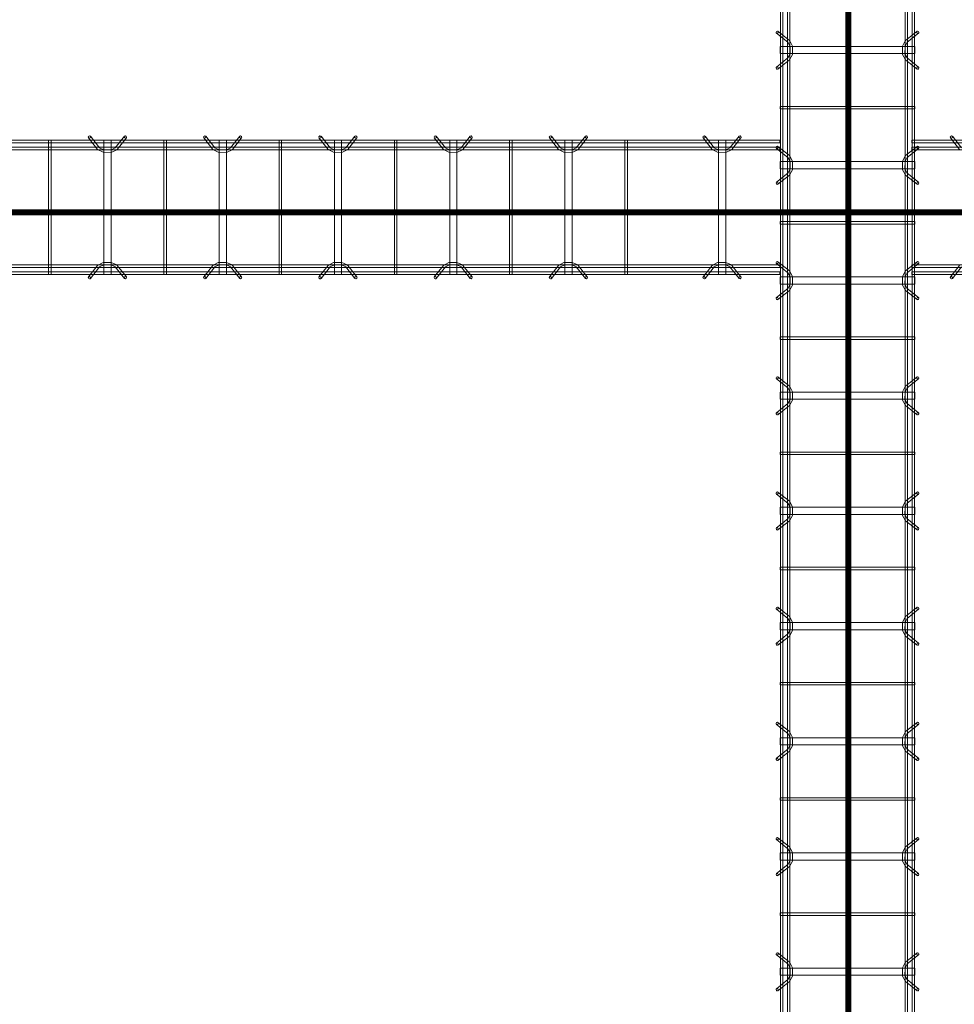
# Model space of a CAD drawing. Header units: inches. Extents: x -4136 to 1945, y -6639 to 12387.
# Tile 304 of 656: x -3404 to -3307, y 10084 to 10187. Entities that reach past the tile are written whole.
import ezdxf

# ---------------------------------------------------------------- set-up
doc = ezdxf.new("R2010")
doc.units = ezdxf.units.IN
doc.header["$MEASUREMENT"] = 0
doc.linetypes.add('Línea de rejilla', pattern=[0.875, 0.5, -0.125, 0.125, -0.125])
for name, color, linetype, lineweight in [('A-GENM', 7, 'Continuous', 9), ('S-BEAM', 7, 'Continuous', 9), ('S-GRID', 7, 'Continuous', 9)]:
    doc.layers.add(name, color=color, linetype=linetype, lineweight=lineweight)

# ---------------------------------------------------------------- blocks, each defined once
blk = doc.blocks.new('Dowel bar assembly - Dowel bar assembly-671876-SLAB ON GROUND JOINTS')
at = {"layer": 'S-BEAM', "color": 253, "true_color": 0xaaaaaa}
for p, q in [((184.02, 2.23), (184.97, 1.03)), ((185.18, 1.19), (184.23, 2.39)), ((187.76, 2.39), (186.81, 1.19)), ((187.01, 1.03), (187.96, 2.23)), ((196.02, 2.23), (196.97, 1.03)), ((197.18, 1.19), (196.23, 2.39)), ((199.76, 2.39), (198.81, 1.19)), ((199.01, 1.03), (199.96, 2.23)), ((208.02, 2.23), (208.97, 1.03)), ((209.18, 1.19), (208.23, 2.39)), ((211.76, 2.39), (210.81, 1.19)), ((211.01, 1.03), (211.96, 2.23)), ((220.02, 2.23), (220.97, 1.03)), ((221.18, 1.19), (220.23, 2.39)), ((223.76, 2.39), (222.81, 1.19)), ((223.01, 1.03), (223.96, 2.23)), ((232.02, 2.23), (232.97, 1.03)), ((233.18, 1.19), (232.23, 2.39)), ((235.76, 2.39), (234.81, 1.19)), ((235.01, 1.03), (235.96, 2.23)), ((244.02, 2.23), (244.97, 1.03)), ((245.18, 1.19), (244.23, 2.39)), ((247.76, 2.39), (246.81, 1.19)), ((247.01, 1.03), (247.96, 2.23)), ((256.02, 2.23), (256.97, 1.03)), ((257.18, 1.19), (256.23, 2.39)), ((259.76, 2.39), (258.81, 1.19)), ((259.01, 1.03), (259.96, 2.23)), ((268.02, 2.23), (268.97, 1.03)), ((269.18, 1.19), (268.23, 2.39)), ((271.76, 2.39), (270.81, 1.19)), ((271.01, 1.03), (271.96, 2.23)), ((280.02, 2.23), (280.97, 1.03)), ((281.18, 1.19), (280.23, 2.39)), ((283.76, 2.39), (282.81, 1.19)), ((283.01, 1.03), (283.96, 2.23)), ((1628, 1.98), (0, 1.98)), ((0, 1.72), (1628, 1.72)), ((1628, 1.25), (0, 1.25)), ((185.63, 1.99), (185.63, -12.01)), ((186.38, 1.99), (185.63, 1.99)), ((185.63, 1.99), (186.38, 1.99)), ((186.38, -12.01), (186.38, 1.99)), ((191.87, 1.99), (191.87, -12.01)), ((192.13, 1.99), (191.87, 1.99)), ((191.87, 1.99), (192.13, 1.99)), ((192.13, -12.01), (192.13, 1.99)), ((197.63, 1.99), (197.63, -12.01)), ((198.38, 1.99), (197.63, 1.99)), ((197.63, 1.99), (198.38, 1.99)), ((198.38, -12.01), (198.38, 1.99)), ((203.87, 1.99), (203.87, -12.01)), ((204.13, 1.99), (203.87, 1.99)), ((203.87, 1.99), (204.13, 1.99)), ((204.13, -12.01), (204.13, 1.99)), ((209.63, 1.99), (209.63, -12.01)), ((210.38, 1.99), (209.63, 1.99)), ((209.63, 1.99), (210.38, 1.99)), ((210.38, -12.01), (210.38, 1.99)), ((215.87, 1.99), (215.87, -12.01)), ((216.13, 1.99), (215.87, 1.99)), ((215.87, 1.99), (216.13, 1.99)), ((216.13, -12.01), (216.13, 1.99)), ((221.63, 1.99), (221.63, -12.01)), ((222.38, 1.99), (221.63, 1.99)), ((221.63, 1.99), (222.38, 1.99)), ((222.38, -12.01), (222.38, 1.99)), ((227.87, 1.99), (227.87, -12.01)), ((228.13, 1.99), (227.87, 1.99)), ((227.87, 1.99), (228.13, 1.99)), ((228.13, -12.01), (228.13, 1.99)), ((233.63, 1.99), (233.63, -12.01)), ((234.38, 1.99), (233.63, 1.99)), ((233.63, 1.99), (234.38, 1.99)), ((234.38, -12.01), (234.38, 1.99)), ((239.87, 1.99), (239.87, -12.01)), ((240.13, 1.99), (239.87, 1.99)), ((239.87, 1.99), (240.13, 1.99)), ((240.13, -12.01), (240.13, 1.99)), ((245.63, 1.99), (245.63, -12.01)), ((246.38, 1.99), (245.63, 1.99)), ((245.63, 1.99), (246.38, 1.99)), ((246.38, -12.01), (246.38, 1.99)), ((251.87, 1.99), (251.87, -12.01)), ((252.13, 1.99), (251.87, 1.99)), ((251.87, 1.99), (252.13, 1.99)), ((252.13, -12.01), (252.13, 1.99)), ((257.63, 1.99), (257.63, -12.01)), ((258.38, 1.99), (257.63, 1.99)), ((257.63, 1.99), (258.38, 1.99)), ((258.38, -12.01), (258.38, 1.99)), ((263.87, 1.99), (263.87, -12.01)), ((264.13, 1.99), (263.87, 1.99)), ((263.87, 1.99), (264.13, 1.99)), ((264.13, -12.01), (264.13, 1.99)), ((269.63, 1.99), (269.63, -12.01)), ((270.38, 1.99), (269.63, 1.99)), ((269.63, 1.99), (270.38, 1.99)), ((270.38, -12.01), (270.38, 1.99)), ((275.87, 1.99), (275.87, -12.01)), ((276.13, 1.99), (275.87, 1.99)), ((275.87, 1.99), (276.13, 1.99)), ((276.13, -12.01), (276.13, 1.99)), ((281.63, 1.99), (281.63, -12.01)), ((282.38, 1.99), (281.63, 1.99)), ((281.63, 1.99), (282.38, 1.99)), ((282.38, -12.01), (282.38, 1.99)), ((0, 0.99), (1628, 0.99)), ((1628, -11.01), (0, -11.01)), ((0, -11.27), (1628, -11.27)), ((184.97, -11.05), (184.02, -12.25)), ((184.23, -12.41), (185.18, -11.21)), ((186.81, -11.21), (187.76, -12.41)), ((187.96, -12.25), (187.01, -11.05)), ((196.97, -11.05), (196.02, -12.25)), ((196.23, -12.41), (197.18, -11.21)), ((198.81, -11.21), (199.76, -12.41)), ((199.96, -12.25), (199.01, -11.05)), ((208.97, -11.05), (208.02, -12.25)), ((208.23, -12.41), (209.18, -11.21)), ((210.81, -11.21), (211.76, -12.41)), ((211.96, -12.25), (211.01, -11.05)), ((220.97, -11.05), (220.02, -12.25)), ((220.23, -12.41), (221.18, -11.21)), ((222.81, -11.21), (223.76, -12.41)), ((223.96, -12.25), (223.01, -11.05)), ((232.97, -11.05), (232.02, -12.25)), ((232.23, -12.41), (233.18, -11.21)), ((234.81, -11.21), (235.76, -12.41)), ((235.96, -12.25), (235.01, -11.05)), ((244.97, -11.05), (244.02, -12.25)), ((244.23, -12.41), (245.18, -11.21)), ((246.81, -11.21), (247.76, -12.41)), ((247.96, -12.25), (247.01, -11.05)), ((256.97, -11.05), (256.02, -12.25)), ((256.23, -12.41), (257.18, -11.21)), ((258.81, -11.21), (259.76, -12.41)), ((259.96, -12.25), (259.01, -11.05)), ((268.97, -11.05), (268.02, -12.25)), ((268.23, -12.41), (269.18, -11.21)), ((270.81, -11.21), (271.76, -12.41)), ((271.96, -12.25), (271.01, -11.05)), ((280.97, -11.05), (280.02, -12.25)), ((280.23, -12.41), (281.18, -11.21)), ((282.81, -11.21), (283.76, -12.41)), ((283.96, -12.25), (283.01, -11.05)), ((1628, -11.74), (0, -11.74)), ((0, -12), (1628, -12)), ((186.38, -12.01), (185.63, -12.01)), ((185.63, -12.01), (186.38, -12.01)), ((192.13, -12.01), (191.87, -12.01)), ((191.87, -12.01), (192.13, -12.01)), ((198.38, -12.01), (197.63, -12.01)), ((197.63, -12.01), (198.38, -12.01)), ((204.13, -12.01), (203.87, -12.01)), ((203.87, -12.01), (204.13, -12.01)), ((210.38, -12.01), (209.63, -12.01)), ((209.63, -12.01), (210.38, -12.01)), ((216.13, -12.01), (215.87, -12.01)), ((215.87, -12.01), (216.13, -12.01)), ((222.38, -12.01), (221.63, -12.01)), ((221.63, -12.01), (222.38, -12.01)), ((228.13, -12.01), (227.87, -12.01)), ((227.87, -12.01), (228.13, -12.01)), ((234.38, -12.01), (233.63, -12.01)), ((233.63, -12.01), (234.38, -12.01)), ((240.13, -12.01), (239.87, -12.01)), ((239.87, -12.01), (240.13, -12.01)), ((246.38, -12.01), (245.63, -12.01)), ((245.63, -12.01), (246.38, -12.01)), ((252.13, -12.01), (251.87, -12.01)), ((251.87, -12.01), (252.13, -12.01)), ((258.38, -12.01), (257.63, -12.01)), ((257.63, -12.01), (258.38, -12.01)), ((264.13, -12.01), (263.87, -12.01)), ((263.87, -12.01), (264.13, -12.01)), ((270.38, -12.01), (269.63, -12.01)), ((269.63, -12.01), (270.38, -12.01)), ((276.13, -12.01), (275.87, -12.01)), ((275.87, -12.01), (276.13, -12.01)), ((282.38, -12.01), (281.63, -12.01)), ((281.63, -12.01), (282.38, -12.01))]:
    blk.add_line(p, q, dxfattribs=at)
at = {"layer": 'S-BEAM', "color": 253, "true_color": 0xaaaaaa, "flags": 128}
for points in [[(184.97, 1.03), (185.53, 0.73), (186.39, 0.72), (186.97, 0.99), (187.01, 1.03)], [(185.18, 1.19), (185.62, 0.97), (186.38, 0.98), (186.81, 1.19)], [(196.97, 1.03), (197.53, 0.73), (198.39, 0.72), (198.97, 0.99), (199.01, 1.03)], [(197.18, 1.19), (197.62, 0.97), (198.38, 0.98), (198.81, 1.19)], [(208.97, 1.03), (209.53, 0.73), (210.39, 0.72), (210.97, 0.99), (211.01, 1.03)], [(209.18, 1.19), (209.62, 0.97), (210.38, 0.98), (210.81, 1.19)], [(220.97, 1.03), (221.53, 0.73), (222.39, 0.72), (222.97, 0.99), (223.01, 1.03)], [(221.18, 1.19), (221.62, 0.97), (222.38, 0.98), (222.81, 1.19)], [(232.97, 1.03), (233.53, 0.73), (234.39, 0.72), (234.97, 0.99), (235.01, 1.03)], [(233.18, 1.19), (233.62, 0.97), (234.38, 0.98), (234.81, 1.19)], [(244.97, 1.03), (245.53, 0.73), (246.39, 0.72), (246.97, 0.99), (247.01, 1.03)], [(245.18, 1.19), (245.62, 0.97), (246.38, 0.98), (246.81, 1.19)], [(256.97, 1.03), (257.53, 0.73), (258.39, 0.72), (258.97, 0.99), (259.01, 1.03)], [(257.18, 1.19), (257.62, 0.97), (258.38, 0.98), (258.81, 1.19)], [(268.97, 1.03), (269.53, 0.73), (270.39, 0.72), (270.97, 0.99), (271.01, 1.03)], [(269.18, 1.19), (269.62, 0.97), (270.38, 0.98), (270.81, 1.19)], [(280.97, 1.03), (281.53, 0.73), (282.39, 0.72), (282.97, 0.99), (283.01, 1.03)], [(281.18, 1.19), (281.62, 0.97), (282.38, 0.98), (282.81, 1.19)], [(184.97, -11.05), (185.53, -10.75), (186.39, -10.74), (186.97, -11.01), (187.01, -11.05)], [(185.18, -11.21), (185.62, -10.99), (186.38, -11), (186.81, -11.21)], [(196.97, -11.05), (197.53, -10.75), (198.39, -10.74), (198.97, -11.01), (199.01, -11.05)], [(197.18, -11.21), (197.62, -10.99), (198.38, -11), (198.81, -11.21)], [(208.97, -11.05), (209.53, -10.75), (210.39, -10.74), (210.97, -11.01), (211.01, -11.05)], [(209.18, -11.21), (209.62, -10.99), (210.38, -11), (210.81, -11.21)], [(220.97, -11.05), (221.53, -10.75), (222.39, -10.74), (222.97, -11.01), (223.01, -11.05)], [(221.18, -11.21), (221.62, -10.99), (222.38, -11), (222.81, -11.21)], [(232.97, -11.05), (233.53, -10.75), (234.39, -10.74), (234.97, -11.01), (235.01, -11.05)], [(233.18, -11.21), (233.62, -10.99), (234.38, -11), (234.81, -11.21)], [(244.97, -11.05), (245.53, -10.75), (246.39, -10.74), (246.97, -11.01), (247.01, -11.05)], [(245.18, -11.21), (245.62, -10.99), (246.38, -11), (246.81, -11.21)], [(256.97, -11.05), (257.53, -10.75), (258.39, -10.74), (258.97, -11.01), (259.01, -11.05)], [(257.18, -11.21), (257.62, -10.99), (258.38, -11), (258.81, -11.21)], [(268.97, -11.05), (269.53, -10.75), (270.39, -10.74), (270.97, -11.01), (271.01, -11.05)], [(269.18, -11.21), (269.62, -10.99), (270.38, -11), (270.81, -11.21)], [(280.97, -11.05), (281.53, -10.75), (282.39, -10.74), (282.97, -11.01), (283.01, -11.05)], [(281.18, -11.21), (281.62, -10.99), (282.38, -11), (282.81, -11.21)]]:
    blk.add_lwpolyline(points, dxfattribs=at)
at = {"layer": 'S-BEAM', "color": 253, "true_color": 0xaaaaaa}
for centre, major_axis, start_param, end_param in [((184.12, 2.31), (0.101, 0.08), 5.709265, 8.850858), ((184.12, 2.31), (0.101, 0.08), 2.567673, 5.709265), ((187.86, 2.31), (-0.101, 0.08), 3.715513, 6.857105), ((187.86, 2.31), (-0.101, 0.08), 0.57392, 3.715513), ((196.12, 2.31), (0.101, 0.08), 5.709265, 8.850858), ((196.12, 2.31), (0.101, 0.08), 2.567673, 5.709265), ((199.86, 2.31), (-0.101, 0.08), 3.715513, 6.857105), ((199.86, 2.31), (-0.101, 0.08), 0.57392, 3.715513), ((208.12, 2.31), (0.101, 0.08), 5.709265, 8.850858), ((208.12, 2.31), (0.101, 0.08), 2.567673, 5.709265), ((211.86, 2.31), (-0.101, 0.08), 3.715513, 6.857105), ((211.86, 2.31), (-0.101, 0.08), 0.57392, 3.715513), ((220.12, 2.31), (0.101, 0.08), 5.709265, 8.850858), ((220.12, 2.31), (0.101, 0.08), 2.567673, 5.709265), ((223.86, 2.31), (-0.101, 0.08), 3.715513, 6.857105), ((223.86, 2.31), (-0.101, 0.08), 0.57392, 3.715513), ((232.12, 2.31), (0.101, 0.08), 5.709265, 8.850858), ((232.12, 2.31), (0.101, 0.08), 2.567673, 5.709265), ((235.86, 2.31), (-0.101, 0.08), 3.715513, 6.857105), ((235.86, 2.31), (-0.101, 0.08), 0.57392, 3.715513), ((244.12, 2.31), (0.101, 0.08), 5.709265, 8.850858), ((244.12, 2.31), (0.101, 0.08), 2.567673, 5.709265), ((247.86, 2.31), (-0.101, 0.08), 3.715513, 6.857105), ((247.86, 2.31), (-0.101, 0.08), 0.57392, 3.715513), ((256.12, 2.31), (0.101, 0.08), 5.709265, 8.850858), ((256.12, 2.31), (0.101, 0.08), 2.567673, 5.709265), ((259.86, 2.31), (-0.101, 0.08), 3.715513, 6.857105), ((259.86, 2.31), (-0.101, 0.08), 0.57392, 3.715513), ((268.12, 2.31), (0.101, 0.08), 5.709265, 8.850858), ((268.12, 2.31), (0.101, 0.08), 2.567673, 5.709265), ((271.86, 2.31), (-0.101, 0.08), 3.715513, 6.857105), ((271.86, 2.31), (-0.101, 0.08), 0.57392, 3.715513), ((280.12, 2.31), (0.101, 0.08), 5.709265, 8.850858), ((280.12, 2.31), (0.101, 0.08), 2.567673, 5.709265), ((283.86, 2.31), (-0.101, 0.08), 3.715513, 6.857105), ((283.86, 2.31), (-0.101, 0.08), 0.57392, 3.715513), ((184.12, -12.33), (-0.101, 0.08), 3.715513, 6.857105), ((187.86, -12.33), (0.101, 0.08), 5.709265, 8.850858), ((196.12, -12.33), (-0.101, 0.08), 3.715513, 6.857105), ((199.86, -12.33), (0.101, 0.08), 5.709265, 8.850858), ((208.12, -12.33), (-0.101, 0.08), 3.715513, 6.857105), ((211.86, -12.33), (0.101, 0.08), 5.709265, 8.850858), ((220.12, -12.33), (-0.101, 0.08), 3.715513, 6.857105), ((223.86, -12.33), (0.101, 0.08), 5.709265, 8.850858), ((232.12, -12.33), (-0.101, 0.08), 3.715513, 6.857105), ((235.86, -12.33), (0.101, 0.08), 5.709265, 8.850858), ((244.12, -12.33), (-0.101, 0.08), 3.715513, 6.857105), ((247.86, -12.33), (0.101, 0.08), 5.709265, 8.850858), ((256.12, -12.33), (-0.101, 0.08), 3.715513, 6.857105), ((259.86, -12.33), (0.101, 0.08), 5.709265, 8.850858), ((268.12, -12.33), (-0.101, 0.08), 3.715513, 6.857105), ((271.86, -12.33), (0.101, 0.08), 5.709265, 8.850858), ((280.12, -12.33), (-0.101, 0.08), 3.715513, 6.857105), ((283.86, -12.33), (0.101, 0.08), 5.709265, 8.850858), ((184.12, -12.33), (-0.101, 0.08), 0.57392, 3.715513), ((187.86, -12.33), (0.101, 0.08), 2.567673, 5.709265), ((196.12, -12.33), (-0.101, 0.08), 0.57392, 3.715513), ((199.86, -12.33), (0.101, 0.08), 2.567673, 5.709265), ((208.12, -12.33), (-0.101, 0.08), 0.57392, 3.715513), ((211.86, -12.33), (0.101, 0.08), 2.567673, 5.709265), ((220.12, -12.33), (-0.101, 0.08), 0.57392, 3.715513), ((223.86, -12.33), (0.101, 0.08), 2.567673, 5.709265), ((232.12, -12.33), (-0.101, 0.08), 0.57392, 3.715513), ((235.86, -12.33), (0.101, 0.08), 2.567673, 5.709265), ((244.12, -12.33), (-0.101, 0.08), 0.57392, 3.715513), ((247.86, -12.33), (0.101, 0.08), 2.567673, 5.709265), ((256.12, -12.33), (-0.101, 0.08), 0.57392, 3.715513), ((259.86, -12.33), (0.101, 0.08), 2.567673, 5.709265), ((268.12, -12.33), (-0.101, 0.08), 0.57392, 3.715513), ((271.86, -12.33), (0.101, 0.08), 2.567673, 5.709265), ((280.12, -12.33), (-0.101, 0.08), 0.57392, 3.715513), ((283.86, -12.33), (0.101, 0.08), 2.567673, 5.709265)]:
    blk.add_ellipse(centre, major_axis=major_axis, ratio=0.816528, start_param=start_param, end_param=end_param, dxfattribs=at)
blk = doc.blocks.new('Dowel bar assembly - Dowel bar assembly-674904-SLAB ON GROUND JOINTS')
at = {"layer": 'S-BEAM', "color": 253, "true_color": 0xaaaaaa}
for p, q in [((4.02, 2.23), (4.97, 1.03)), ((5.18, 1.19), (4.23, 2.39)), ((142, 1.98), (0, 1.98)), ((0, 1.98), (0, 1.72)), ((0, 1.72), (0, 1.98)), ((0, 1.72), (142, 1.72)), ((142, 1.25), (0, 1.25)), ((0, 0.99), (0, 1.25)), ((0, 1.25), (0, 0.99)), ((0, 0.99), (142, 0.99)), ((142, -11.01), (0, -11.01)), ((0, -11.27), (0, -11.01)), ((0, -11.01), (0, -11.27)), ((0, -11.27), (142, -11.27)), ((4.97, -11.05), (4.02, -12.25)), ((4.23, -12.41), (5.18, -11.21)), ((142, -11.74), (0, -11.74)), ((0, -12), (0, -11.74)), ((0, -11.74), (0, -12)), ((0, -12), (142, -12))]:
    blk.add_line(p, q, dxfattribs=at)
for centre, major_axis, start_param, end_param in [((4.12, 2.31), (0.101, 0.08), 5.709265, 8.850858), ((4.12, 2.31), (0.101, 0.08), 2.567673, 5.709265), ((4.12, -12.33), (-0.101, 0.08), 3.715513, 6.857105), ((4.12, -12.33), (-0.101, 0.08), 0.57392, 3.715513)]:
    blk.add_ellipse(centre, major_axis=major_axis, ratio=0.816528, start_param=start_param, end_param=end_param, dxfattribs=at)
blk = doc.blocks.new('Dowel bar assembly - Dowel bar assembly-672828-SLAB ON GROUND JOINTS')
at = {"layer": 'S-BEAM', "color": 253, "true_color": 0xaaaaaa}
for p, q in [((64.02, 2.23), (64.97, 1.03)), ((65.18, 1.19), (64.23, 2.39)), ((67.76, 2.39), (66.81, 1.19)), ((67.01, 1.03), (67.96, 2.23)), ((76.02, 2.23), (76.97, 1.03)), ((77.18, 1.19), (76.23, 2.39)), ((79.76, 2.39), (78.81, 1.19)), ((79.01, 1.03), (79.96, 2.23)), ((88.02, 2.23), (88.97, 1.03)), ((89.18, 1.19), (88.23, 2.39)), ((91.76, 2.39), (90.81, 1.19)), ((91.01, 1.03), (91.96, 2.23)), ((100.02, 2.23), (100.97, 1.03)), ((101.18, 1.19), (100.23, 2.39)), ((103.76, 2.39), (102.81, 1.19)), ((103.01, 1.03), (103.96, 2.23)), ((112.02, 2.23), (112.97, 1.03)), ((113.18, 1.19), (112.23, 2.39)), ((115.76, 2.39), (114.81, 1.19)), ((115.01, 1.03), (115.96, 2.23)), ((128.02, 2.23), (128.97, 1.03)), ((129.18, 1.19), (128.23, 2.39)), ((131.76, 2.39), (130.81, 1.19)), ((131.01, 1.03), (131.96, 2.23)), ((136, 1.98), (0, 1.98)), ((0, 1.72), (136, 1.72)), ((136, 1.25), (0, 1.25)), ((59.87, 1.99), (59.87, -12.01)), ((60.13, 1.99), (59.87, 1.99)), ((59.87, 1.99), (60.13, 1.99)), ((60.13, -12.01), (60.13, 1.99)), ((65.63, 1.99), (65.63, -12.01)), ((66.38, 1.99), (65.63, 1.99)), ((65.63, 1.99), (66.38, 1.99)), ((66.38, -12.01), (66.38, 1.99)), ((71.87, 1.99), (71.87, -12.01)), ((72.13, 1.99), (71.87, 1.99)), ((71.87, 1.99), (72.13, 1.99)), ((72.13, -12.01), (72.13, 1.99)), ((77.63, 1.99), (77.63, -12.01)), ((78.38, 1.99), (77.63, 1.99)), ((77.63, 1.99), (78.38, 1.99)), ((78.38, -12.01), (78.38, 1.99)), ((83.87, 1.99), (83.87, -12.01)), ((84.13, 1.99), (83.87, 1.99)), ((83.87, 1.99), (84.13, 1.99)), ((84.13, -12.01), (84.13, 1.99)), ((89.63, 1.99), (89.63, -12.01)), ((90.38, 1.99), (89.63, 1.99)), ((89.63, 1.99), (90.38, 1.99)), ((90.38, -12.01), (90.38, 1.99)), ((95.87, 1.99), (95.87, -12.01)), ((96.13, 1.99), (95.87, 1.99)), ((95.87, 1.99), (96.13, 1.99)), ((96.13, -12.01), (96.13, 1.99)), ((101.63, 1.99), (101.63, -12.01)), ((102.38, 1.99), (101.63, 1.99)), ((101.63, 1.99), (102.38, 1.99)), ((102.38, -12.01), (102.38, 1.99)), ((107.87, 1.99), (107.87, -12.01)), ((108.13, 1.99), (107.87, 1.99)), ((107.87, 1.99), (108.13, 1.99)), ((108.13, -12.01), (108.13, 1.99)), ((113.63, 1.99), (113.63, -12.01)), ((114.38, 1.99), (113.63, 1.99)), ((113.63, 1.99), (114.38, 1.99)), ((114.38, -12.01), (114.38, 1.99)), ((119.87, 1.99), (119.87, -12.01)), ((120.13, 1.99), (119.87, 1.99)), ((119.87, 1.99), (120.13, 1.99)), ((120.13, -12.01), (120.13, 1.99)), ((129.63, 1.99), (129.63, -12.01)), ((130.38, 1.99), (129.63, 1.99)), ((129.63, 1.99), (130.38, 1.99)), ((130.38, -12.01), (130.38, 1.99)), ((136, 1.98), (136, 1.72)), ((136, 1.72), (136, 1.98)), ((136, 0.99), (136, 1.25)), ((136, 1.25), (136, 0.99)), ((0, 0.99), (136, 0.99)), ((136, -11.01), (0, -11.01)), ((0, -11.27), (136, -11.27)), ((64.97, -11.05), (64.02, -12.25)), ((64.23, -12.41), (65.18, -11.21)), ((66.81, -11.21), (67.76, -12.41)), ((67.96, -12.25), (67.01, -11.05)), ((76.97, -11.05), (76.02, -12.25)), ((76.23, -12.41), (77.18, -11.21)), ((78.81, -11.21), (79.76, -12.41)), ((79.96, -12.25), (79.01, -11.05)), ((88.97, -11.05), (88.02, -12.25)), ((88.23, -12.41), (89.18, -11.21)), ((90.81, -11.21), (91.76, -12.41)), ((91.96, -12.25), (91.01, -11.05)), ((100.97, -11.05), (100.02, -12.25)), ((100.23, -12.41), (101.18, -11.21)), ((102.81, -11.21), (103.76, -12.41)), ((103.96, -12.25), (103.01, -11.05)), ((112.97, -11.05), (112.02, -12.25)), ((112.23, -12.41), (113.18, -11.21)), ((114.81, -11.21), (115.76, -12.41)), ((115.96, -12.25), (115.01, -11.05)), ((128.97, -11.05), (128.02, -12.25)), ((128.23, -12.41), (129.18, -11.21)), ((130.81, -11.21), (131.76, -12.41)), ((131.96, -12.25), (131.01, -11.05)), ((136, -11.27), (136, -11.01)), ((136, -11.01), (136, -11.27)), ((136, -11.74), (0, -11.74)), ((0, -12), (136, -12)), ((60.13, -12.01), (59.87, -12.01)), ((59.87, -12.01), (60.13, -12.01)), ((66.38, -12.01), (65.63, -12.01)), ((65.63, -12.01), (66.38, -12.01)), ((72.13, -12.01), (71.87, -12.01)), ((71.87, -12.01), (72.13, -12.01)), ((78.38, -12.01), (77.63, -12.01)), ((77.63, -12.01), (78.38, -12.01)), ((84.13, -12.01), (83.87, -12.01)), ((83.87, -12.01), (84.13, -12.01)), ((90.38, -12.01), (89.63, -12.01)), ((89.63, -12.01), (90.38, -12.01)), ((96.13, -12.01), (95.87, -12.01)), ((95.87, -12.01), (96.13, -12.01)), ((102.38, -12.01), (101.63, -12.01)), ((101.63, -12.01), (102.38, -12.01)), ((108.13, -12.01), (107.87, -12.01)), ((107.87, -12.01), (108.13, -12.01)), ((114.38, -12.01), (113.63, -12.01)), ((113.63, -12.01), (114.38, -12.01)), ((120.13, -12.01), (119.87, -12.01)), ((119.87, -12.01), (120.13, -12.01)), ((130.38, -12.01), (129.63, -12.01)), ((129.63, -12.01), (130.38, -12.01)), ((136, -12), (136, -11.74)), ((136, -11.74), (136, -12))]:
    blk.add_line(p, q, dxfattribs=at)
at = {"layer": 'S-BEAM', "color": 253, "true_color": 0xaaaaaa, "flags": 128}
for points in [[(64.97, 1.03), (65.53, 0.73), (66.39, 0.72), (66.97, 0.99), (67.01, 1.03)], [(65.18, 1.19), (65.62, 0.97), (66.38, 0.98), (66.81, 1.19)], [(76.97, 1.03), (77.53, 0.73), (78.39, 0.72), (78.97, 0.99), (79.01, 1.03)], [(77.18, 1.19), (77.62, 0.97), (78.38, 0.98), (78.81, 1.19)], [(88.97, 1.03), (89.53, 0.73), (90.39, 0.72), (90.97, 0.99), (91.01, 1.03)], [(89.18, 1.19), (89.62, 0.97), (90.38, 0.98), (90.81, 1.19)], [(100.97, 1.03), (101.53, 0.73), (102.39, 0.72), (102.97, 0.99), (103.01, 1.03)], [(101.18, 1.19), (101.62, 0.97), (102.38, 0.98), (102.81, 1.19)], [(112.97, 1.03), (113.53, 0.73), (114.39, 0.72), (114.97, 0.99), (115.01, 1.03)], [(113.18, 1.19), (113.62, 0.97), (114.38, 0.98), (114.81, 1.19)], [(128.97, 1.03), (129.53, 0.73), (130.39, 0.72), (130.97, 0.99), (131.01, 1.03)], [(129.18, 1.19), (129.62, 0.97), (130.38, 0.98), (130.81, 1.19)], [(64.97, -11.05), (65.53, -10.75), (66.39, -10.74), (66.97, -11.01), (67.01, -11.05)], [(65.18, -11.21), (65.62, -10.99), (66.38, -11), (66.81, -11.21)], [(76.97, -11.05), (77.53, -10.75), (78.39, -10.74), (78.97, -11.01), (79.01, -11.05)], [(77.18, -11.21), (77.62, -10.99), (78.38, -11), (78.81, -11.21)], [(88.97, -11.05), (89.53, -10.75), (90.39, -10.74), (90.97, -11.01), (91.01, -11.05)], [(89.18, -11.21), (89.62, -10.99), (90.38, -11), (90.81, -11.21)], [(100.97, -11.05), (101.53, -10.75), (102.39, -10.74), (102.97, -11.01), (103.01, -11.05)], [(101.18, -11.21), (101.62, -10.99), (102.38, -11), (102.81, -11.21)], [(112.97, -11.05), (113.53, -10.75), (114.39, -10.74), (114.97, -11.01), (115.01, -11.05)], [(113.18, -11.21), (113.62, -10.99), (114.38, -11), (114.81, -11.21)], [(128.97, -11.05), (129.53, -10.75), (130.39, -10.74), (130.97, -11.01), (131.01, -11.05)], [(129.18, -11.21), (129.62, -10.99), (130.38, -11), (130.81, -11.21)]]:
    blk.add_lwpolyline(points, dxfattribs=at)
at = {"layer": 'S-BEAM', "color": 253, "true_color": 0xaaaaaa}
for centre, major_axis, start_param, end_param in [((64.12, 2.31), (0.101, 0.08), 5.709265, 8.850858), ((64.12, 2.31), (0.101, 0.08), 2.567673, 5.709265), ((67.86, 2.31), (-0.101, 0.08), 3.715513, 6.857105), ((67.86, 2.31), (-0.101, 0.08), 0.57392, 3.715513), ((76.12, 2.31), (0.101, 0.08), 5.709265, 8.850858), ((76.12, 2.31), (0.101, 0.08), 2.567673, 5.709265), ((79.86, 2.31), (-0.101, 0.08), 3.715513, 6.857105), ((79.86, 2.31), (-0.101, 0.08), 0.57392, 3.715513), ((88.12, 2.31), (0.101, 0.08), 5.709265, 8.850858), ((88.12, 2.31), (0.101, 0.08), 2.567673, 5.709265), ((91.86, 2.31), (-0.101, 0.08), 3.715513, 6.857105), ((91.86, 2.31), (-0.101, 0.08), 0.57392, 3.715513), ((100.12, 2.31), (0.101, 0.08), 5.709265, 8.850858), ((100.12, 2.31), (0.101, 0.08), 2.567673, 5.709265), ((103.86, 2.31), (-0.101, 0.08), 3.715513, 6.857105), ((103.86, 2.31), (-0.101, 0.08), 0.57392, 3.715513), ((112.12, 2.31), (0.101, 0.08), 5.709265, 8.850858), ((112.12, 2.31), (0.101, 0.08), 2.567673, 5.709265), ((115.86, 2.31), (-0.101, 0.08), 3.715513, 6.857105), ((115.86, 2.31), (-0.101, 0.08), 0.57392, 3.715513), ((128.12, 2.31), (0.101, 0.08), 5.709265, 8.850858), ((128.12, 2.31), (0.101, 0.08), 2.567673, 5.709265), ((131.86, 2.31), (-0.101, 0.08), 3.715513, 6.857105), ((131.86, 2.31), (-0.101, 0.08), 0.57392, 3.715513), ((64.12, -12.33), (-0.101, 0.08), 3.715513, 6.857105), ((67.86, -12.33), (0.101, 0.08), 5.709265, 8.850858), ((76.12, -12.33), (-0.101, 0.08), 3.715513, 6.857105), ((79.86, -12.33), (0.101, 0.08), 5.709265, 8.850858), ((88.12, -12.33), (-0.101, 0.08), 3.715513, 6.857105), ((91.86, -12.33), (0.101, 0.08), 5.709265, 8.850858), ((100.12, -12.33), (-0.101, 0.08), 3.715513, 6.857105), ((103.86, -12.33), (0.101, 0.08), 5.709265, 8.850858), ((112.12, -12.33), (-0.101, 0.08), 3.715513, 6.857105), ((115.86, -12.33), (0.101, 0.08), 5.709265, 8.850858), ((128.12, -12.33), (-0.101, 0.08), 3.715513, 6.857105), ((131.86, -12.33), (0.101, 0.08), 5.709265, 8.850858), ((64.12, -12.33), (-0.101, 0.08), 0.57392, 3.715513), ((67.86, -12.33), (0.101, 0.08), 2.567673, 5.709265), ((76.12, -12.33), (-0.101, 0.08), 0.57392, 3.715513), ((79.86, -12.33), (0.101, 0.08), 2.567673, 5.709265), ((88.12, -12.33), (-0.101, 0.08), 0.57392, 3.715513), ((91.86, -12.33), (0.101, 0.08), 2.567673, 5.709265), ((100.12, -12.33), (-0.101, 0.08), 0.57392, 3.715513), ((103.86, -12.33), (0.101, 0.08), 2.567673, 5.709265), ((112.12, -12.33), (-0.101, 0.08), 0.57392, 3.715513), ((115.86, -12.33), (0.101, 0.08), 2.567673, 5.709265), ((128.12, -12.33), (-0.101, 0.08), 0.57392, 3.715513), ((131.86, -12.33), (0.101, 0.08), 2.567673, 5.709265)]:
    blk.add_ellipse(centre, major_axis=major_axis, ratio=0.816528, start_param=start_param, end_param=end_param, dxfattribs=at)

msp = doc.modelspace()

# ---------------------------------------------------------------- hatches: boundary and pattern name
at = {"layer": 'A-GENM', "true_color": 0x0000ff}
for points in [[(-3317.64972, 11535.1894), (-3317.64972, 9901.50436), (-3317.64972, 9901.1894), (-3318.07292, 9901.1894), (-3318.07292, 9901.50436), (-3318.07292, 11535.1894)], [(-3318.01315, 9901.1894), (-3318.01315, 9901.50436), (-3318.01315, 11535.1894), (-3317.61944, 11535.1894), (-3317.61944, 9901.50436), (-3317.61944, 9901.1894)], [(-3317.65125, 11535.1894), (-3317.65125, 9901.50436), (-3317.65125, 9901.1894), (-3317.99529, 9901.1894), (-3317.99529, 9901.50436), (-3317.99529, 11535.1894)], [(-3317.56436, 11535.1894), (-3317.56436, 9901.50436), (-3317.56436, 9901.1894), (-3317.98604, 9901.1894), (-3317.98604, 9901.50436), (-3317.98604, 11535.1894)], [(-3317.77286, 11535.1894), (-3317.77286, 9901.50436), (-3317.77286, 9901.1894), (-3317.85974, 9901.1894), (-3317.85974, 9901.50436), (-3317.85974, 11535.1894)], [(-3317.56284, 11535.1894), (-3317.56284, 9901.50436), (-3317.56284, 9901.1894), (-3317.77286, 9901.1894), (-3317.77286, 9901.50436), (-3317.77286, 11535.1894)], [(-3174.51868, 10166.34025), (-3461.11501, 10166.34025), (-3460.85839, 10166.59688), (-3461.02496, 10166.76345), (-3174.62252, 10166.76345), (-3174.67773, 10166.70823), (-3174.51868, 10166.54918)], [(-3174.60982, 10166.64032), (-3460.90183, 10166.64032), (-3461.11184, 10166.85033), (-3174.53564, 10166.85033), (-3174.67773, 10166.70823)], [(-3174.51868, 10166.42713), (-3461.02813, 10166.42713), (-3460.85839, 10166.59688), (-3461.11032, 10166.84881), (-3174.53716, 10166.84881), (-3174.67773, 10166.70823), (-3174.51868, 10166.54918)], [(-3174.51868, 10166.40003), (-3461.05524, 10166.40003), (-3460.85839, 10166.59688), (-3460.96974, 10166.70823), (-3461.05524, 10166.79373), (-3174.59224, 10166.79373), (-3174.67773, 10166.70823), (-3174.51868, 10166.54918)], [(-3174.51868, 10166.41789), (-3461.03738, 10166.41789), (-3460.85839, 10166.59688), (-3461.02344, 10166.76193), (-3174.62404, 10166.76193), (-3174.67773, 10166.70823), (-3174.51868, 10166.54918)]]:
    msp.add_hatch(color=5, dxfattribs=at).paths.add_polyline_path(points, flags=0)
h = msp.add_hatch(color=5, dxfattribs=at)
edge = h.paths.add_edge_path(flags=0)
edge.add_line((-3174.51868, 10166.55344), (-3460.90183, 10166.55344))
edge.add_line((-3460.90183, 10166.55344), (-3460.85839, 10166.59688))
edge.add_line((-3460.85839, 10166.59688), (-3460.90183, 10166.64032))
edge.add_line((-3460.90183, 10166.64032), (-3174.60982, 10166.64032))
edge.add_line((-3174.60982, 10166.64032), (-3174.52081, 10166.55131))

# ---------------------------------------------------------------- linework, layer by layer
at = {"layer": 'A-GENM', "color": 5, "true_color": 0x0000ff}
for p, q in [((-3318.07292, 9901.50436), (-3318.07292, 11535.1894)), ((-3318.01315, 11535.1894), (-3318.01315, 9901.50436)), ((-3318.01315, 11535.1894), (-3318.01315, 9901.50436)), ((-3317.99529, 11535.1894), (-3317.99529, 9901.50436)), ((-3317.98604, 9901.50436), (-3317.98604, 11535.1894)), ((-3317.97378, 9901.50436), (-3317.97378, 11535.1894)), ((-3317.97378, 11535.1894), (-3317.97378, 9901.50436)), ((-3317.90841, 9901.50436), (-3317.90841, 11535.1894)), ((-3317.85974, 9901.50436), (-3317.85974, 11535.1894)), ((-3317.77286, 11535.1894), (-3317.77286, 9901.50436)), ((-3317.65882, 9901.50436), (-3317.65882, 11535.1894)), ((-3317.65882, 9901.50436), (-3317.65882, 11535.1894)), ((-3317.65125, 9901.50436), (-3317.65125, 11535.1894)), ((-3317.64972, 9901.50436), (-3317.64972, 11535.1894)), ((-3317.61944, 11535.1894), (-3317.61944, 9901.50436)), ((-3317.61944, 11535.1894), (-3317.61944, 9901.50436)), ((-3317.56436, 9901.50436), (-3317.56436, 11535.1894)), ((-3317.56284, 9901.50436), (-3317.56284, 11535.1894)), ((-3174.53564, 10166.85033), (-3461.11184, 10166.85033)), ((-3174.53716, 10166.84881), (-3461.11032, 10166.84881)), ((-3461.05524, 10166.79373), (-3174.59224, 10166.79373)), ((-3461.05524, 10166.79373), (-3174.59224, 10166.79373)), ((-3461.05524, 10166.40003), (-3174.51868, 10166.40003)), ((-3461.05524, 10166.40003), (-3174.51868, 10166.40003)), ((-3461.03738, 10166.41789), (-3174.51868, 10166.41789)), ((-3174.51868, 10166.42713), (-3461.02813, 10166.42713)), ((-3174.62252, 10166.76345), (-3461.02496, 10166.76345)), ((-3174.62404, 10166.76193), (-3461.02344, 10166.76193)), ((-3174.63161, 10166.75436), (-3461.01587, 10166.75436)), ((-3174.63161, 10166.75436), (-3461.01587, 10166.75436)), ((-3174.51868, 10166.4394), (-3461.01587, 10166.4394)), ((-3461.01587, 10166.4394), (-3174.51868, 10166.4394)), ((-3460.9505, 10166.50477), (-3174.51868, 10166.50477)), ((-3460.90183, 10166.64032), (-3174.60982, 10166.64032)), ((-3174.51868, 10166.55344), (-3460.90183, 10166.55344)), ((-3174.51868, 10166.34025), (-3461.11501, 10166.34025))]:
    msp.add_line(p, q, dxfattribs=at)
at = {"layer": 'S-GRID', "color": 253, "linetype": 'Línea de rejilla', "true_color": 0xaaaaaa}
msp.add_line((-1777.2452, 10166.59688), (-4038.05123, 10166.59688), dxfattribs=at)

# ---------------------------------------------------------------- block references
at = {"layer": 'S-BEAM', "color": 253, "true_color": 0xaaaaaa, "rotation": 89.99999999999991}
msp.add_blockref('Dowel bar assembly - Dowel bar assembly-671876-SLAB ON GROUND JOINTS', (-3322.92348, 9901.50636), dxfattribs=at)
at = {"layer": 'S-BEAM', "color": 253, "true_color": 0xaaaaaa}
for name, p in [('Dowel bar assembly - Dowel bar assembly-672828-SLAB ON GROUND JOINTS', (-3460.97008, 10172.13419)), ('Dowel bar assembly - Dowel bar assembly-674904-SLAB ON GROUND JOINTS', (-3311.22008, 10172.13419))]:
    msp.add_blockref(name, p, dxfattribs=at)

doc.saveas('drawing.dxf')
